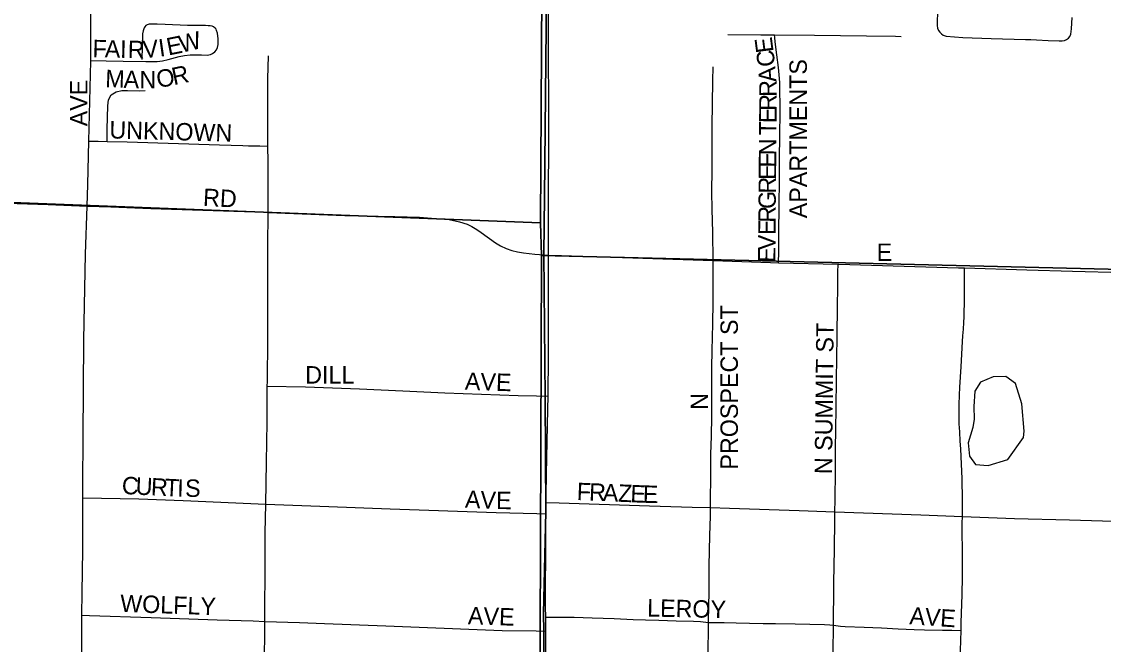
# Model space of a CAD drawing. Extents: x 1443599 to 1910620, y 1028088 to 1361369.
# Drawn here: x 1651111 to 1654217, y 1234284 to 1236072 of the extents above; entities that cross this region are included whole.
import ezdxf

# ---------------------------------------------------------------- set-up
doc = ezdxf.new("R2010")
doc.units = 0
for name, color, linetype in [('GM_X_City_Street', 7, 'Continuous'), ('GM_X_City_Street_Text', 7, 'Continuous'), ('GM_X_Minor_Lake', 7, 'Continuous'), ('GM_X_Section', 7, 'Continuous'), ('GM_X_State_Route', 7, 'Continuous'), ('GM_X_Township', 7, 'Continuous')]:
    doc.layers.add(name, color=color, linetype=linetype)

msp = doc.modelspace()

# ---------------------------------------------------------------- linework, layer by layer
at = {"layer": 'GM_X_City_Street'}
for points in [[(1651309.3, 1235961), (1651309.2, 1236074.2), (1651309.8, 1236123.4), (1651311.1, 1236254.8), (1651311.3, 1236293.4), (1651311.6, 1236349.7)], [(1653741.1, 1236109.4), (1653740.1, 1236060.8), (1653741.2, 1236053.1), (1653743.7, 1236047.1), (1653747.6, 1236041.6), (1653752.9, 1236036.8), (1653757.8, 1236033.6), (1653765.9, 1236030.9), (1653813.9, 1236026.8), (1653895.5, 1236023.9), (1653993.4, 1236021.2), (1654009.5, 1236020.5), (1654025.8, 1236020.1), (1654058.4, 1236018.4), (1654090.7, 1236016.7), (1654098.7, 1236016.8), (1654105.6, 1236018), (1654112, 1236020.8), (1654117.2, 1236024.8), (1654121.2, 1236029.2), (1654124.1, 1236036.4), (1654126.3, 1236051.3), (1654127.6, 1236083.8)], [(1651309.3, 1235961), (1651353.9, 1235960.1), (1651402.5, 1235959), (1651467.4, 1235957.4), (1651499.8, 1235958.2), (1651515.8, 1235960), (1651531.6, 1235963.3), (1651562.9, 1235972.1), (1651578.7, 1235975.5), (1651594.8, 1235977.3), (1651611, 1235977.4), (1651627.3, 1235976.5), (1651643.7, 1235976.4), (1651652.9, 1235978.2), (1651659.1, 1235980.5), (1651665.8, 1235985.7), (1651670.2, 1235991.2), (1651673.7, 1235998.2), (1651675.1, 1236006.6), (1651675.7, 1236022.9), (1651673.7, 1236039), (1651670.8, 1236046.8), (1651669.2, 1236050.3), (1651667.1, 1236053.7), (1651662.1, 1236057.2), (1651657.6, 1236058.8), (1651652, 1236059.9), (1651646.1, 1236060.6), (1651639.3, 1236060.7), (1651587.6, 1236061.1), (1651523.5, 1236064), (1651500, 1236065), (1651482.8, 1236065.1), (1651477.3, 1236064.7), (1651471.7, 1236063.3), (1651467.4, 1236060.9), (1651464.8, 1236057.8), (1651462.7, 1236054.2), (1651459.9, 1236046.3), (1651458.3, 1236037.7), (1651456.2, 1235964)], [(1653138.8, 1236035.2), (1653233.5, 1236034.5), (1653273.2, 1236034.2)], [(1653284.8, 1235380.1), (1653285, 1235411.7), (1653285.3, 1235448.5), (1653285.6, 1235482.3), (1653286, 1235527.6), (1653286.9, 1235634.6), (1653287.4, 1235674.2), (1653288.3, 1235748.3), (1653289.1, 1235809.2), (1653287.9, 1235897.3), (1653286.5, 1235919.1), (1653284.5, 1235940.4), (1653279.9, 1235976.9), (1653275.2, 1236014.7), (1653273.9, 1236026.8), (1653273.2, 1236034.2)], [(1653273.2, 1236034.2), (1653387.8, 1236033.5), (1653537.3, 1236031.8), (1653620.3, 1236030.2), (1653636.9, 1236029.7)], [(1651303.8, 1235729), (1651309.3, 1235959.2), (1651309.3, 1235961)], [(1651818.3, 1235715.1), (1651818.3, 1235725.2), (1651818.3, 1235824.8), (1651818, 1235907.6), (1651820, 1235973.7)], [(1653097.2, 1235386.3), (1653095.5, 1235466.9), (1653093.8, 1235534.2), (1653093.2, 1235583.5), (1653093.5, 1235647.5), (1653094, 1235770.8), (1653096.1, 1235902.3), (1653096.8, 1235942.8)], [(1651356.4, 1235728.2), (1651356.9, 1235763.5), (1651358, 1235830.7), (1651360.6, 1235847.3), (1651368.4, 1235861.7), (1651382, 1235871), (1651398.3, 1235874.7), (1651415.2, 1235875), (1651448.7, 1235873.5), (1651465.5, 1235874.1)], [(1651299.1, 1235542.9), (1651300.7, 1235605), (1651301.7, 1235645.8), (1651303.8, 1235729)], [(1651303.8, 1235729), (1651330.6, 1235728.6), (1651356.4, 1235728.2)], [(1651356.4, 1235728.2), (1651413.6, 1235727.4), (1651679.4, 1235719), (1651745.8, 1235716.8), (1651762.4, 1235716.1), (1651778.8, 1235715.5), (1651795.3, 1235715.4), (1651818.3, 1235715.1)], [(1651818.7, 1235524.5), (1651818.7, 1235543.5), (1651818.8, 1235574.7), (1651818.8, 1235609.7), (1651818.5, 1235643), (1651818.6, 1235675.7), (1651818.3, 1235708.9), (1651818.3, 1235715.1)], [(1650924.8, 1235555.6), (1651006.9, 1235552.6), (1651187.2, 1235547.1), (1651299.1, 1235542.9)], [(1651286.7, 1234704.9), (1651286.8, 1234743.8), (1651287.4, 1234878.2), (1651289.5, 1235159.1), (1651294.1, 1235404.8), (1651299.1, 1235542.9)], [(1651299.1, 1235542.9), (1651367.4, 1235540.3), (1651482.1, 1235535.9), (1651809.9, 1235524.8), (1651818.7, 1235524.5)], [(1651816.4, 1235025.8), (1651816.5, 1235038.8), (1651817.7, 1235161.1), (1651817.7, 1235232.7), (1651818, 1235427.1), (1651818.7, 1235524.5)], [(1651818.7, 1235524.5), (1652039.2, 1235515.8), (1652182.6, 1235512.4), (1652253.9, 1235510.7), (1652299.1, 1235507.2), (1652338.2, 1235503.7), (1652368.5, 1235497.7), (1652390.2, 1235490.4), (1652404, 1235483.6), (1652417.7, 1235475.6), (1652430.9, 1235466.7), (1652471.4, 1235437.6), (1652486.3, 1235428.9), (1652502, 1235421.3), (1652518.4, 1235415.6), (1652535.1, 1235411.5), (1652551.9, 1235408.7), (1652584.2, 1235404.2), (1652624, 1235401.7)], [(1652624, 1235401.7), (1652661.3, 1235400.5), (1652895, 1235393.4), (1653097.2, 1235386.3)], [(1653088.8, 1234676.8), (1653088.9, 1234700.3), (1653089.7, 1234763.3), (1653090, 1234786.3), (1653090.5, 1234830.3), (1653091.7, 1234882.3), (1653093, 1234938.8), (1653093, 1234973.9), (1653093, 1235003), (1653092.9, 1235036.9), (1653092.9, 1235079.1), (1653094, 1235127.7), (1653095.8, 1235204.6), (1653096.6, 1235267.1), (1653097.1, 1235310.1), (1653097.2, 1235386.3)], [(1653097.2, 1235386.3), (1653261.6, 1235380.7), (1653284.8, 1235380.1)], [(1653284.8, 1235380.1), (1653455.5, 1235375.7)], [(1653446.4, 1234664.9), (1653446.9, 1234699.3), (1653448, 1234781.2), (1653448.6, 1234850), (1653449.2, 1234897.5), (1653450.1, 1234966.2), (1653451.1, 1235042.6), (1653451.9, 1235108.2), (1653452.7, 1235167.2), (1653453.9, 1235258), (1653454.6, 1235305.8), (1653455.2, 1235353.1), (1653455.5, 1235375.7)], [(1653455.5, 1235375.7), (1653457.9, 1235375.7), (1653801.3, 1235365.4), (1653818.6, 1235365)], [(1653812.4, 1234651.4), (1653813, 1234698.1), (1653812.1, 1234760.6), (1653810.3, 1234801.9), (1653808.1, 1234845.3), (1653806.4, 1234867.9), (1653805.1, 1234894.4), (1653803.6, 1234917.6), (1653803.4, 1234930.7), (1653803.3, 1234953.7), (1653803.7, 1234973.4), (1653804.6, 1234999.6), (1653805.6, 1235022.4), (1653808.6, 1235081.4), (1653813.2, 1235153.4), (1653814.1, 1235169.7), (1653815.4, 1235189.3), (1653816.4, 1235208.8), (1653817.3, 1235225.1), (1653817.8, 1235241.3), (1653818.2, 1235260.8), (1653818.5, 1235280.4), (1653818.5, 1235329.1), (1653818.6, 1235365)], [(1653818.6, 1235365), (1653997.6, 1235359.8), (1654128.4, 1235355.6), (1654275.7, 1235351.8), (1654537.4, 1235349.3), (1654638.7, 1235345.4)], [(1651811.8, 1234687), (1651813.8, 1234807.4), (1651815.5, 1234922.2), (1651816.4, 1235025.8)], [(1651816.4, 1235025.8), (1651926.1, 1235023.8), (1652080.7, 1235017.5), (1652205.4, 1235012), (1652326, 1235006.7), (1652536.9, 1234999.2), (1652589.1, 1234997.6), (1652622.7, 1234996.6)], [(1651284.1, 1234368), (1651284.5, 1234433.1), (1651286.2, 1234554.6), (1651286.7, 1234704.9)], [(1651286.7, 1234704.9), (1651447.1, 1234701.8), (1651575.2, 1234697.2), (1651811.8, 1234687)], [(1651809.3, 1234350.4), (1651809.4, 1234367.2), (1651809.9, 1234510.8), (1651810.3, 1234604.1), (1651811.8, 1234687)], [(1651811.8, 1234687), (1651993, 1234680), (1652169.6, 1234673.3), (1652473.5, 1234662.8), (1652590.2, 1234659.6), (1652616.6, 1234658.9)], [(1652617, 1234691.7), (1652654.8, 1234690.4), (1652914.4, 1234681.7), (1653036.5, 1234678.4), (1653088.8, 1234676.8)], [(1653083.6, 1234347.4), (1653083.6, 1234349.3), (1653084.8, 1234395.1), (1653085.4, 1234434.3), (1653085.5, 1234508.9), (1653086.3, 1234553.6), (1653086.9, 1234596.6), (1653088.7, 1234652.6), (1653088.8, 1234676.8)], [(1653088.8, 1234676.8), (1653143.7, 1234675.1), (1653343.4, 1234668.5), (1653420.3, 1234665.8), (1653446.4, 1234664.9)], [(1653442.1, 1234339.2), (1653442.5, 1234376.8), (1653443, 1234414.2), (1653443.6, 1234461.5), (1653444.8, 1234557), (1653446, 1234642.2), (1653446.4, 1234664.9)], [(1653446.4, 1234664.9), (1653693.4, 1234655.8), (1653812.4, 1234651.4)], [(1653809.3, 1234324.2), (1653809.2, 1234347.2), (1653811.8, 1234426.7), (1653812.7, 1234479.2), (1653813.1, 1234559.5), (1653812.2, 1234602.1), (1653812.1, 1234632.5), (1653812.4, 1234651.4)], [(1653812.4, 1234651.4), (1653962.5, 1234645.8), (1654120.3, 1234641.4), (1654246.5, 1234637.9), (1654346.3, 1234635.2), (1654388.8, 1234634.5), (1654492, 1234632.6), (1654633.5, 1234628.8), (1654643.8, 1234628.6)], [(1651283.3, 1234089.9), (1651283.5, 1234237.6), (1651284.1, 1234368)], [(1651284.1, 1234368), (1651306, 1234367.2), (1651483.1, 1234361.6), (1651672.4, 1234354.7), (1651775.3, 1234351.6), (1651809.3, 1234350.4)], [(1652615.8, 1234362.1), (1652649.3, 1234362.4), (1652697.5, 1234362.8), (1652749.6, 1234360.2), (1652812.5, 1234358.1), (1652866.8, 1234356), (1652902.3, 1234355), (1652940.7, 1234353.8), (1652990.6, 1234352.1), (1653040.6, 1234350.8), (1653060.6, 1234349.9), (1653083.6, 1234347.4)], [(1651805.6, 1234069.6), (1651808.3, 1234213.6), (1651809.3, 1234350.4)], [(1651809.3, 1234350.4), (1651908.5, 1234347.1), (1651980.4, 1234344.3), (1652157.1, 1234337.6), (1652228.7, 1234334.8), (1652490.7, 1234324.5), (1652588.2, 1234322.8), (1652615.9, 1234322.4)], [(1653078.7, 1234022.2), (1653079.3, 1234050.4), (1653080.7, 1234102.3), (1653081.5, 1234130.1), (1653082.3, 1234157.1), (1653082.2, 1234182.9), (1653082.2, 1234208), (1653082.4, 1234240), (1653082.6, 1234264.9), (1653082.5, 1234281.1), (1653083, 1234313.4), (1653083.3, 1234332.1), (1653083.6, 1234347.4)], [(1653083.6, 1234347.4), (1653106.2, 1234347), (1653128.3, 1234346.6), (1653162.4, 1234346), (1653200.8, 1234345.3), (1653240.2, 1234344.6), (1653276.2, 1234343.9), (1653332.4, 1234342.9), (1653416.5, 1234341.4), (1653431.7, 1234340.5), (1653442.1, 1234339.2)], [(1653439, 1234010.5), (1653438.5, 1234048.7), (1653439.3, 1234097.5), (1653440.4, 1234159.6), (1653440.7, 1234218.4), (1653441.1, 1234260.9), (1653442.1, 1234339.2)], [(1653442.1, 1234339.2), (1653462.1, 1234336.6), (1653476, 1234335.8), (1653530.3, 1234333.6), (1653580.2, 1234331.5), (1653628.4, 1234329.3), (1653673.6, 1234326.7), (1653703.7, 1234325.8), (1653755, 1234325.5), (1653782.3, 1234325), (1653809.3, 1234324.2)], [(1653800.8, 1233998.7), (1653801.4, 1234056.5), (1653801.5, 1234072.9), (1653801.9, 1234104.1), (1653802.1, 1234119.7), (1653802.7, 1234138.4), (1653803.1, 1234147.6), (1653805, 1234217.3), (1653806.7, 1234266.9), (1653809.3, 1234324.2)]]:
    msp.add_lwpolyline(points, dxfattribs=at)
at = {"layer": 'GM_X_Minor_Lake'}
msp.add_line((1653846.7, 1234931.1), (1653842.2, 1234907.1), dxfattribs=at)
msp.add_lwpolyline([(1653842.2, 1234907.1), (1653829.4, 1234863.1), (1653832.7, 1234824.9), (1653850.2, 1234800.5), (1653886.2, 1234797.8), (1653942.7, 1234814.9), (1653987.9, 1234878.2), (1653990.3, 1234896.2), (1653983.7, 1234974.6), (1653964.8, 1235033.2), (1653937.2, 1235053.8), (1653901.1, 1235052.4), (1653864.8, 1235037.1), (1653848.2, 1235011.3), (1653845.4, 1234967.2), (1653846.7, 1234931.1)], dxfattribs=at)
at = {"layer": 'GM_X_Section'}
for points in [[(1647460.7, 1240949), (1652633, 1240795), (1652630.6, 1240616.9), (1652601.3, 1235495), (1647351.7, 1235696.1)], [(1652630.6, 1240616.9), (1658369.4, 1240479.4), (1658232.2, 1238116.1), (1658278.7, 1235264.2), (1652604.1, 1235400.9), (1652601.3, 1235495)], [(1647351.7, 1235696.1), (1652601.3, 1235495), (1652604.1, 1235400.9), (1652586.1, 1230207.6), (1648582.3, 1230356), (1647258, 1230369.4)], [(1652604.1, 1235400.9), (1658278.7, 1235264.2), (1658343.9, 1230008.1), (1652586.7, 1230105.6), (1652586.1, 1230207.6)]]:
    msp.add_lwpolyline(points, close=True, dxfattribs=at)
at = {"layer": 'GM_X_State_Route'}
for points in [[(1652624, 1235401.7), (1652624.3, 1235483.5), (1652624.3, 1235493.3), (1652625.1, 1235805), (1652623.4, 1236215.4), (1652624, 1236453.3), (1652624, 1236487.2), (1652623.8, 1236731), (1652623.7, 1236880.1), (1652625.2, 1237058.7)], [(1652615.9, 1234236.2), (1652615.9, 1234295.1), (1652615.9, 1234322.4), (1652615.8, 1234362.1), (1652615.7, 1234392.4), (1652615.7, 1234474.4), (1652616, 1234515.6), (1652616, 1234601.9), (1652616.4, 1234609.7), (1652616.3, 1234636.8), (1652616.6, 1234658.9), (1652617, 1234691.7), (1652617.2, 1234711.5), (1652618.2, 1234773.1), (1652622.2, 1234959.4), (1652622.7, 1234996.6), (1652623.2, 1235033.6), (1652623.6, 1235076.1), (1652624.2, 1235110.4), (1652623.7, 1235335.8), (1652624, 1235401.7)]]:
    msp.add_lwpolyline(points, dxfattribs=at)
at = {"layer": 'GM_X_Township'}
for points in [[(1652591.7, 1232244.4), (1652600.2, 1232680.7), (1652600.2, 1232767.9), (1652599.3, 1232989), (1652607.6, 1233290.9), (1652604.8, 1233710.7), (1652612.2, 1234045.7), (1652610.3, 1234321.9), (1652609.4, 1234373.3), (1652615.8, 1234665.1), (1652614, 1234991.7), (1652610.3, 1235405.6), (1652612, 1235568.9), (1652624.1, 1236738.8), (1652630.5, 1237433.8), (1652631.4, 1237446.4), (1652622.9, 1239455.1)], [(1652622.9, 1239455.1), (1652631.4, 1237446.4), (1652630.5, 1237433.8), (1652624.1, 1236738.8), (1652612, 1235568.9), (1652610.3, 1235405.6), (1652614, 1234991.7), (1652615.8, 1234665.1), (1652609.4, 1234373.3), (1652610.3, 1234321.9), (1652612.2, 1234045.7), (1652604.8, 1233710.7), (1652607.6, 1233290.9), (1652599.3, 1232989), (1652600.2, 1232767.9), (1652600.2, 1232680.7), (1652591.7, 1232244.4)]]:
    msp.add_lwpolyline(points, dxfattribs=at)

# ---------------------------------------------------------------- texts
at = {"layer": 'GM_X_City_Street_Text'}
for s, rotation, p in [('W', 13.4871, (1651568.9, 1235982.2)), ('F', 358.6887, (1651314, 1235970.3)), ('A', 358.6979, (1651349.2, 1235969.5)), ('I', 358.7093, (1651393.2, 1235968.5)), ('R', 358.6887, (1651415.2, 1235968)), ('V', 4.8141, (1651460.6, 1235967.3)), ('I', 8.1954, (1651507.6, 1235971.3)), ('E', 11.1167, (1651532.2, 1235974.9)), ('E', 97.3107, (1653270.6, 1235985.7)), ('C', 96.2095, (1653275, 1235945.3)), ('R', 11.9271, (1651547.7, 1235889.5)), ('APARTMENTS', 90, (1653365.9, 1235507.7)), ('M', 357.7953, (1651350.3, 1235884.3)), ('A', 357.9549, (1651403.2, 1235882.3)), ('N', 0.0829, (1651449.2, 1235880.7)), ('O', 9.9461, (1651502.5, 1235881.6)), ('A', 94.8364, (1653278.9, 1235900.2)), ('AVE', 90, (1651299.8, 1235771.7)), ('R', 90.4097, (1653279.3, 1235856.4)), ('R', 89.5142, (1653279, 1235815.9)), ('E', 89.5355, (1653278.7, 1235780.7)), ('UNKNOWN', 358.4067, (1651362.3, 1235737.1)), ('T', 89.531, (1653278.4, 1235745.5)), ('N', 89.5311, (1653278, 1235688.3)), ('E', 89.5082, (1653277.7, 1235653.1)), ('E', 89.5174, (1653277.4, 1235617.9)), ('R', 89.5142, (1653277, 1235578.3)), ('RD', 356.989, (1651630.9, 1235543.5)), ('G', 89.5311, (1653276.7, 1235534.3)), ('R', 89.5142, (1653276.4, 1235494.7)), ('E', 89.5174, (1653276.1, 1235459.5)), ('V', 89.5191, (1653275.7, 1235415.5)), ('E', 89.5355, (1653275.4, 1235380.3)), ('E', 0, (1653566.4, 1235385.1)), ('PROSPECT ST', 90, (1653167.8, 1234786.1)), ('N SUMMIT ST', 89.3572, (1653438.2, 1234772.8)), ('DILL', 0, (1651925.2, 1235033.1)), ('AVE', 358.0261, (1652383.2, 1235015.5)), ('N', 90, (1653081.8, 1234957.7)), ('C', 357.157, (1651397.7, 1234716.3)), ('U', 357.1667, (1651437.3, 1234714.4)), ('R', 357.157, (1651481.2, 1234712.2)), ('T', 357.1757, (1651520.8, 1234710.2)), ('I', 358.4616, (1651557.1, 1234708.5)), ('S', 359.5061, (1651580.1, 1234707.9)), ('F', 357.6493, (1652704.4, 1234698.7)), ('R', 357.6526, (1652739.6, 1234697.3)), ('A', 357.6386, (1652779.1, 1234695.7)), ('Z', 357.643, (1652823.1, 1234693.9)), ('E', 357.6569, (1652858.3, 1234692.4)), ('E', 358.4861, (1652894.3, 1234690.9)), ('A', 357.4639, (1652383.3, 1234676.7)), ('V', 357.4421, (1652427.3, 1234674.8)), ('E', 359.3429, (1652473.1, 1234672.8)), ('WOLFLY', 358.0261, (1651393.2, 1234377.5)), ('LEROY', 358.8035, (1652906.8, 1234364.3)), ('AVE', 358.0261, (1652391.9, 1234342.3)), ('A', 355.9315, (1653659.5, 1234342.3)), ('V', 355.939, (1653703.4, 1234339.2)), ('E', 356.1525, (1653747.5, 1234336.1))]:
    msp.add_text(s, height=50, rotation=rotation, dxfattribs=at).set_placement(p)

doc.saveas('drawing.dxf')
